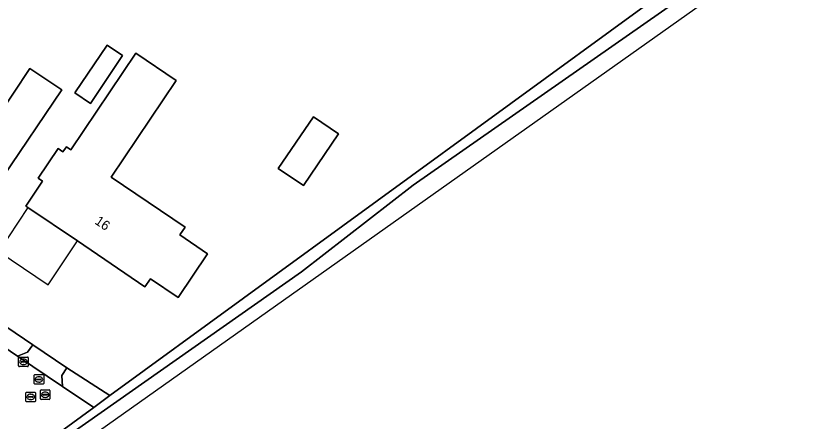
# Model space of a CAD drawing. Extents: x 163266 to 164362, y 381528 to 382286.
# Drawn here: x 164023.8 to 164107.1, y 381625.1 to 381667.3 of the extents above; entities that cross this region are included whole.
import ezdxf

# ---------------------------------------------------------------- set-up
doc = ezdxf.new("R2010")
doc.units = 0
for name, color, linetype in [('IMGEO_Erf', 7, 'Continuous'), ('IMGEO_Groenvoorziening', 7, 'Continuous'), ('IMGEO_Kolk', 7, 'Continuous'), ('IMGEO_Pand', 7, 'Continuous'), ('IMGEO_Pand_nummerreeks', 7, 'Continuous'), ('IMGEO_Pand_overbouw', 7, 'Continuous'), ('IMGEO_Rijbaan_lokaal_open', 7, 'Continuous'), ('IMGEO_Rioolput', 7, 'Continuous'), ('IMGEO_Voetpad_halfverhard', 7, 'Continuous'), ('IMGEO_Voetpad_open', 7, 'Continuous'), ('IMGEO_Waterloop', 7, 'Continuous')]:
    doc.layers.add(name, color=color, linetype=linetype)

msp = doc.modelspace()

# ---------------------------------------------------------------- linework, layer by layer
at = {"layer": 'IMGEO_Erf'}
msp.add_lwpolyline([(163953.14, 381681.805), (163987.344, 381658.715), (163988.634, 381657.896), (163992.033, 381655.594), (163996.638, 381652.476), (164005.236, 381646.701), (164006.871, 381645.593), (164010.115, 381643.408), (164015.41, 381639.855), (164025.538, 381633.005), (164029.08, 381630.623), (164033.58, 381627.716), (164089.398, 381668.374), (164083.437, 381672.269), (164087.762, 381678.694)], dxfattribs=at)
for points in [[(164021.777, 381656.718), (164025.241, 381661.85), (164028.558, 381659.61), (164022.41, 381650.5), (164018.982, 381652.575), (164015.398, 381647.264), (164003.546, 381655.24), (164007.904, 381661.703), (164008.269, 381661.457), (164011.177, 381665.782), (164015.205, 381663.053), (164012.262, 381658.721), (164015.4, 381656.595), (164017.464, 381659.641)], [(164033.284, 381664.302), (164034.915, 381663.197), (164031.551, 381658.197), (164029.919, 381659.301)], [(164036.281, 381663.451), (164040.507, 381660.59), (164033.727, 381650.514), (164041.433, 381645.306), (164040.895, 381644.484), (164043.785, 381642.497), (164040.717, 381637.944), (164037.825, 381639.894), (164037.246, 381639.079), (164030.202, 381643.872), (164025.006, 381647.347), (164024.803, 381647.484), (164026.55, 381650.081), (164026.086, 381650.394), (164028.168, 381653.488), (164028.674, 381653.148), (164029.037, 381653.687), (164029.501, 381653.375)], [(164054.846, 381656.809), (164057.466, 381655.023), (164053.793, 381649.634), (164051.173, 381651.42)]]:
    msp.add_lwpolyline(points, close=True, dxfattribs=at)
at = {"layer": 'IMGEO_Groenvoorziening'}
msp.add_lwpolyline([(164146.786, 381709.887), (164104.06, 381678.938), (164102.719, 381677.999), (164089.398, 381668.374), (164033.58, 381627.716), (164031.894, 381626.47), (164022.77, 381619.803), (164016.977, 381615.741), (164012.509, 381620.887), (163952.626, 381579.779), (163959.662, 381574.777), (163990.824, 381595.966), (163989.737, 381597.582), (164011.207, 381611.575), (164011.998, 381610.361), (164014.448, 381612.025), (164014.579, 381612.114), (164017.93, 381615.611), (164053.596, 381640.626), (164065.264, 381649.662), (164156.785, 381713.541)], dxfattribs=at)
at = {"layer": 'IMGEO_Kolk'}
for p, q in [((164024.056, 381630.816), (164024.056, 381631.668)), ((164024.131, 381631.742), (164024.983, 381631.742)), ((164024.544, 381631.522), (164024.569, 381631.522)), ((164025.057, 381631.668), (164025.057, 381630.816)), ((164024.983, 381630.742), (164024.131, 381630.742)), ((164024.315, 381631.236), (164024.315, 381631.248)), ((164024.753, 381631.199), (164024.355, 381631.199)), ((164024.358, 381631.285), (164024.756, 381631.285)), ((164024.567, 381630.962), (164024.542, 381630.962)), ((164024.799, 381631.248), (164024.799, 381631.236))]:
    msp.add_line(p, q, dxfattribs=at)
for points in [[(164024.056, 381630.816), (164024.056, 381631.668)], [(164024.131, 381631.742), (164024.983, 381631.742)], [(164025.057, 381631.668), (164025.057, 381630.816)], [(164024.983, 381630.742), (164024.131, 381630.742)]]:
    msp.add_lwpolyline(points, dxfattribs=at)
for centre, radius, start, end in [((164024.133, 381631.666), 0.0765, 91.55205, 178.44795), ((164024.133, 381631.666), 0.0765, 91.55205, 178.44795), ((164024.981, 381631.666), 0.0765, 1.55205, 88.44795), ((164024.981, 381631.666), 0.0765, 1.55205, 88.44795), ((164024.133, 381630.818), 0.0765, 181.55205, 268.44795), ((164024.133, 381630.818), 0.0765, 181.55205, 268.44795), ((164024.355, 381631.245), 0.0403, 85.87752, 175.75265), ((164024.352, 381631.235), 0.0366, 178.93798, 274.71019), ((164024.756, 381631.242), 0.043, 264.86636, 352.45326), ((164024.76, 381631.247), 0.0386, 1.73085, 96.63898), ((164024.981, 381630.818), 0.0765, 271.55205, 358.44795), ((164024.981, 381630.818), 0.0765, 271.55205, 358.44795)]:
    msp.add_arc(centre, radius, start, end, dxfattribs=at)
for centre, major_axis, ratio, start_param, end_param in [((164024.543, 381631.242), (-0.387, 0.002), 0.722429, 4.712389, 7.853982), ((164024.568, 381631.242), (-0.39, 0.002), 0.717154, 1.570796, 4.712389)]:
    msp.add_ellipse(centre, major_axis=major_axis, ratio=ratio, start_param=start_param, end_param=end_param, dxfattribs=at)
at = {"layer": 'IMGEO_Pand'}
for points in [[(164015.398, 381647.264), (164018.982, 381652.575), (164022.41, 381650.5), (164028.558, 381659.61), (164025.241, 381661.85), (164021.777, 381656.718), (164017.464, 381659.641), (164015.4, 381656.595), (164012.262, 381658.721), (164015.205, 381663.053), (164011.177, 381665.782), (164008.269, 381661.457), (164007.904, 381661.703), (164003.546, 381655.24)], [(164029.919, 381659.301), (164031.551, 381658.197), (164034.915, 381663.197), (164033.284, 381664.302)], [(164025.006, 381647.347), (164030.202, 381643.872), (164037.246, 381639.079), (164037.825, 381639.894), (164040.717, 381637.944), (164043.785, 381642.497), (164040.895, 381644.484), (164041.433, 381645.306), (164033.727, 381650.514), (164040.507, 381660.59), (164036.281, 381663.451), (164029.501, 381653.375), (164029.037, 381653.687), (164028.674, 381653.148), (164028.168, 381653.488), (164026.086, 381650.394), (164026.55, 381650.081), (164024.803, 381647.484)], [(164051.173, 381651.42), (164053.793, 381649.634), (164057.466, 381655.023), (164054.846, 381656.809)]]:
    msp.add_lwpolyline(points, close=True, dxfattribs=at)
at = {"layer": 'IMGEO_Pand_overbouw'}
msp.add_lwpolyline([(164025.006, 381647.347), (164021.965, 381642.75), (164027.143, 381639.287), (164030.202, 381643.872)], close=True, dxfattribs=at)
at = {"layer": 'IMGEO_Rijbaan_lokaal_open'}
msp.add_lwpolyline([(164015.971, 381625.888), (164013.646, 381622.405), (164012.509, 381620.887), (164016.977, 381615.741), (164022.77, 381619.803), (164031.894, 381626.47), (164028.622, 381628.658), (164023.953, 381631.846), (164015.067, 381637.843), (164008.446, 381642.312), (164005.852, 381644.045), (164004.234, 381645.094), (163996.278, 381650.48), (163990.316, 381654.521), (163987.575, 381656.364), (163986.367, 381657.209), (163952.78, 381679.91), (163952.211, 381680.297), (163951.114, 381681.043)], dxfattribs=at)
at = {"layer": 'IMGEO_Rioolput'}
for p, q in [((164025.673, 381628.982), (164025.673, 381629.834)), ((164025.748, 381629.908), (164026.6, 381629.908)), ((164026.674, 381629.834), (164026.674, 381628.982)), ((164025.932, 381629.402), (164025.932, 381629.414)), ((164026.37, 381629.365), (164025.972, 381629.365)), ((164025.975, 381629.451), (164026.373, 381629.451)), ((164026.184, 381629.128), (164026.159, 381629.128)), ((164026.161, 381629.688), (164026.186, 381629.688)), ((164026.416, 381629.414), (164026.416, 381629.402)), ((164026.6, 381628.908), (164025.748, 381628.908)), ((164026.323, 381627.385), (164026.323, 381628.237)), ((164026.398, 381628.311), (164027.25, 381628.311)), ((164027.324, 381628.237), (164027.324, 381627.385)), ((164024.816, 381627.155), (164024.816, 381628.007)), ((164024.891, 381628.081), (164025.743, 381628.081)), ((164025.075, 381627.575), (164025.075, 381627.587)), ((164025.513, 381627.538), (164025.115, 381627.538)), ((164025.118, 381627.624), (164025.516, 381627.624)), ((164025.327, 381627.301), (164025.302, 381627.301)), ((164025.304, 381627.861), (164025.329, 381627.861)), ((164025.559, 381627.587), (164025.559, 381627.575)), ((164025.817, 381628.007), (164025.817, 381627.155)), ((164027.25, 381627.311), (164026.398, 381627.311)), ((164026.582, 381627.805), (164026.582, 381627.817)), ((164027.02, 381627.768), (164026.622, 381627.768)), ((164026.625, 381627.854), (164027.023, 381627.854)), ((164026.834, 381627.531), (164026.809, 381627.531)), ((164026.811, 381628.091), (164026.836, 381628.091)), ((164027.066, 381627.817), (164027.066, 381627.805)), ((164025.743, 381627.081), (164024.891, 381627.081))]:
    msp.add_line(p, q, dxfattribs=at)
for points in [[(164025.673, 381628.982), (164025.673, 381629.834)], [(164025.748, 381629.908), (164026.6, 381629.908)], [(164026.674, 381629.834), (164026.674, 381628.982)], [(164026.6, 381628.908), (164025.748, 381628.908)], [(164026.323, 381627.385), (164026.323, 381628.237)], [(164026.398, 381628.311), (164027.25, 381628.311)], [(164027.324, 381628.237), (164027.324, 381627.385)], [(164024.816, 381627.155), (164024.816, 381628.007)], [(164024.891, 381628.081), (164025.743, 381628.081)], [(164025.817, 381628.007), (164025.817, 381627.155)], [(164027.25, 381627.311), (164026.398, 381627.311)], [(164025.743, 381627.081), (164024.891, 381627.081)]]:
    msp.add_lwpolyline(points, dxfattribs=at)
for centre, radius, start, end in [((164025.75, 381629.832), 0.0765, 91.55205, 178.44795), ((164025.75, 381629.832), 0.0765, 91.55205, 178.44795), ((164026.598, 381629.832), 0.0765, 1.55205, 88.44795), ((164026.598, 381629.832), 0.0765, 1.55205, 88.44795), ((164025.75, 381628.984), 0.0765, 181.55205, 268.44795), ((164025.75, 381628.984), 0.0765, 181.55205, 268.44795), ((164025.972, 381629.411), 0.0403, 85.87752, 175.75265), ((164025.969, 381629.401), 0.0366, 178.93798, 274.71019), ((164026.373, 381629.408), 0.043, 264.86636, 352.45326), ((164026.377, 381629.413), 0.0386, 1.73085, 96.63898), ((164026.598, 381628.984), 0.0765, 271.55205, 358.44795), ((164026.598, 381628.984), 0.0765, 271.55205, 358.44795), ((164026.4, 381628.235), 0.0765, 91.55205, 178.44795), ((164026.4, 381628.235), 0.0765, 91.55205, 178.44795), ((164027.248, 381628.235), 0.0765, 1.55205, 88.44795), ((164027.248, 381628.235), 0.0765, 1.55205, 88.44795), ((164024.893, 381628.005), 0.0765, 91.55205, 178.44795), ((164024.893, 381628.005), 0.0765, 91.55205, 178.44795), ((164025.115, 381627.584), 0.0403, 85.87752, 175.75265), ((164025.112, 381627.574), 0.0366, 178.93798, 274.71019), ((164025.516, 381627.581), 0.043, 264.86636, 352.45326), ((164025.52, 381627.586), 0.0386, 1.73085, 96.63898), ((164025.741, 381628.005), 0.0765, 1.55205, 88.44795), ((164025.741, 381628.005), 0.0765, 1.55205, 88.44795), ((164026.4, 381627.387), 0.0765, 181.55205, 268.44795), ((164026.4, 381627.387), 0.0765, 181.55205, 268.44795), ((164026.622, 381627.814), 0.0403, 85.87752, 175.75265), ((164026.619, 381627.804), 0.0366, 178.93798, 274.71019), ((164027.023, 381627.811), 0.043, 264.86636, 352.45326), ((164027.027, 381627.816), 0.0386, 1.73085, 96.63898), ((164027.248, 381627.387), 0.0765, 271.55205, 358.44795), ((164027.248, 381627.387), 0.0765, 271.55205, 358.44795), ((164024.893, 381627.157), 0.0765, 181.55205, 268.44795), ((164024.893, 381627.157), 0.0765, 181.55205, 268.44795), ((164025.741, 381627.157), 0.0765, 271.55205, 358.44795), ((164025.741, 381627.157), 0.0765, 271.55205, 358.44795)]:
    msp.add_arc(centre, radius, start, end, dxfattribs=at)
for centre, major_axis, ratio, start_param, end_param in [((164026.16, 381629.408), (-0.387, 0.002), 0.722429, 4.712389, 7.853982), ((164026.185, 381629.408), (-0.39, 0.002), 0.717154, 1.570796, 4.712389), ((164025.303, 381627.581), (-0.387, 0.002), 0.722429, 4.712389, 7.853982), ((164025.328, 381627.581), (-0.39, 0.002), 0.717154, 1.570796, 4.712389), ((164026.81, 381627.811), (-0.387, 0.002), 0.722429, 4.712389, 7.853982), ((164026.835, 381627.811), (-0.39, 0.002), 0.717154, 1.570796, 4.712389)]:
    msp.add_ellipse(centre, major_axis=major_axis, ratio=ratio, start_param=start_param, end_param=end_param, dxfattribs=at)
at = {"layer": 'IMGEO_Voetpad_halfverhard'}
for points in [[(164023.953, 381631.846), (164024.993, 381632.268), (164025.538, 381633.005), (164015.41, 381639.855), (164014.801, 381638.969), (164015.067, 381637.843)], [(164029.08, 381630.623), (164028.579, 381629.812), (164028.622, 381628.658), (164031.894, 381626.47), (164033.58, 381627.716)]]:
    msp.add_lwpolyline(points, close=True, dxfattribs=at)
at = {"layer": 'IMGEO_Voetpad_open'}
msp.add_lwpolyline([(164023.953, 381631.846), (164028.622, 381628.658), (164028.579, 381629.812), (164029.08, 381630.623), (164025.538, 381633.005), (164024.993, 381632.268)], close=True, dxfattribs=at)
at = {"layer": 'IMGEO_Waterloop'}
msp.add_lwpolyline([(164018.513, 381614.192), (164157.42, 381712.548), (164157.257, 381712.803), (164156.785, 381713.541), (164065.264, 381649.662), (164053.596, 381640.626), (164017.93, 381615.611)], dxfattribs=at)

# ---------------------------------------------------------------- texts
at = {"layer": 'IMGEO_Pand_nummerreeks'}
msp.add_text('16', height=1, rotation=325.95924, dxfattribs=at).set_placement((164031.93, 381645.711))

doc.saveas('drawing.dxf')
